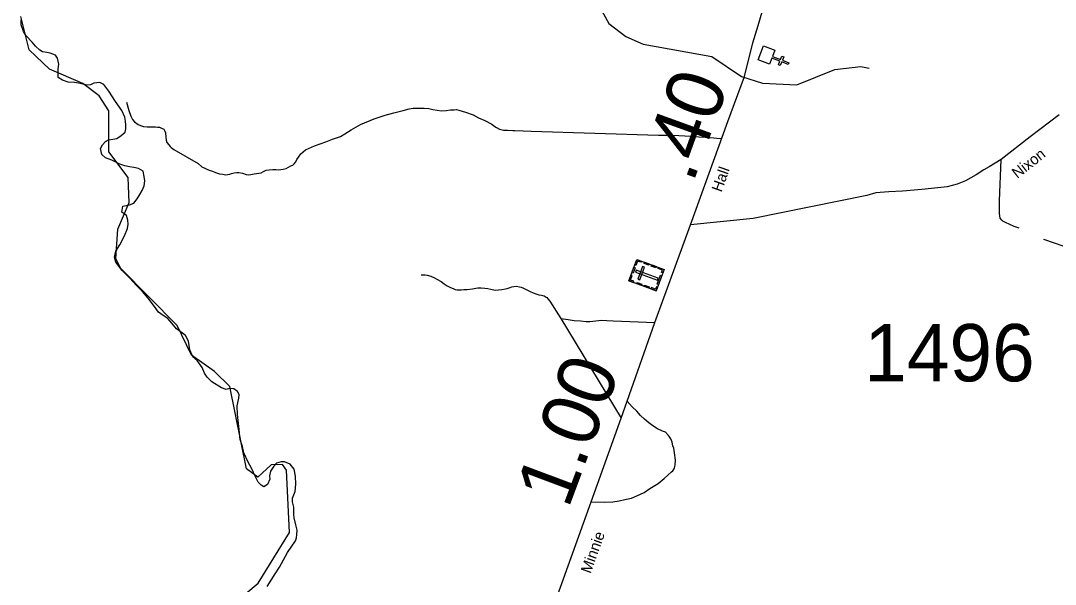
# Model space of a CAD drawing. Extents: x 2093524 to 2270757, y 289120 to 570408.
# Drawn here: x 2103901 to 2112932, y 457799 to 462714 of the extents above; entities that cross this region are included whole.
import ezdxf

# ---------------------------------------------------------------- set-up
doc = ezdxf.new("R2010")
doc.units = 0
for name, color, linetype in [('Exist Boundary Political CountyLine', 7, 'Continuous'), ('Exist Cultural Cemetery CELL', 7, 'Continuous'), ('Exist Cultural Church CELL', 7, 'Continuous'), ('Exist Hydrographic Misc Water Feature', 7, 'Continuous'), ('Exist Road Non-System Type 51', 7, 'Continuous'), ('Exist Road Secondary Mileage Hundredths English Label', 7, 'Continuous'), ('Exist Road Secondary Type 51 Attributed', 7, 'Continuous'), ('Exist Road Secondary Type 51 Label', 7, 'Continuous'), ('Exist Road Secondary Type 51 Number Label', 7, 'Continuous')]:
    doc.layers.add(name, color=color, linetype=linetype)

msp = doc.modelspace()

# ---------------------------------------------------------------- linework, layer by layer
at = {"layer": 'Exist Boundary Political CountyLine'}
for points in [[(2104615, 461631), (2104641.5, 461660.7), (2104666.2, 461675.6), (2104704.2, 461682.2), (2104740.8, 461685.5), (2104778.8, 461711.9), (2104811.8, 461741.7), (2104820, 461769.8), (2104818.2, 461806.1), (2104816.8, 461837.5), (2104810, 461873.9), (2104783.5, 461931.8), (2104729, 462009.4), (2104671.2, 462100.3), (2104626.8, 462156.5), (2104592, 462174.7), (2104539, 462169.7), (2104509.2, 462154.8), (2104478, 462151.5), (2104421.8, 462166.4), (2104370.5, 462176.3), (2104316, 462179.6), (2104264.8, 462194.5), (2104228.5, 462219.3), (2104228.5, 462254), (2104226.8, 462295.3), (2104233.5, 462335), (2104221.8, 462387.9), (2104205.2, 462414.3), (2104157.5, 462432.5), (2104127.8, 462437.4), (2104091.2, 462444.1), (2104068.2, 462457.3), (2104030.2, 462493.6), (2104000.5, 462528.3), (2103949.2, 462581.2), (2103924.5, 462619.2), (2103904.5, 462678.7), (2103906.2, 462721.7)], [(2106051, 457780.3), (2106123.5, 457891), (2106161.5, 457947.2), (2106231, 458074.5), (2106300.5, 458176.9), (2106307, 458205), (2106312, 458231.5), (2106313.5, 458269.5), (2106303.8, 458315.8), (2106287.2, 458376.9), (2106283.8, 458408.3), (2106283.8, 458471.1), (2106272.2, 458519), (2106274, 458550.4), (2106295.5, 458606.6), (2106303.8, 458672.7), (2106298.8, 458740.5), (2106287.2, 458801.6), (2106252.5, 458846.2), (2106203, 458867.8), (2106173.2, 458867.8), (2106135.2, 458854.5), (2106110.2, 458828.1), (2106080.8, 458785.1), (2106072.2, 458745.4), (2106075.8, 458715.7), (2106055.8, 458667.8), (2106024.5, 458649.6), (2106001.2, 458662.8), (2105975, 458689.2), (2105955, 458724), (2105933.5, 458773.5), (2105917, 458811.6), (2105887.2, 458862.8), (2105849.2, 458945.4), (2105836, 459001.6), (2105818, 459061.1), (2105806.2, 459173.5), (2105793.2, 459280.9), (2105791.5, 459355.3), (2105806.2, 459421.4), (2105808, 459454.4), (2105794.8, 459479.2), (2105761.8, 459504), (2105723.8, 459505.7), (2105694, 459499.1), (2105652.8, 459512.3), (2105568.5, 459565.2), (2105528.8, 459606.5), (2105504, 459641.2), (2105484.2, 459689.1), (2105442.8, 459750.2), (2105404.8, 459781.7), (2105376.8, 459842.8), (2105366.8, 459918.8), (2105340.5, 459970.1), (2105314, 459989.9), (2105261, 460027.9), (2105221.5, 460077.5), (2105186.8, 460115.5), (2105143.8, 460143.6), (2105104.2, 460173.3), (2105069.5, 460221.2), (2105015, 460294), (2104965.2, 460353.5), (2104912.5, 460404.7), (2104853, 460469.2), (2104787, 460535.2), (2104730.8, 460608), (2104719.2, 460652.6), (2104732.5, 460705.5), (2104765.5, 460760), (2104808.5, 460837.7), (2104833.2, 460900.5), (2104838.2, 460938.5), (2104836.5, 460973.2), (2104825, 461016.2), (2104783.5, 461044.3), (2104793.5, 461097.2), (2104851.2, 461107.1), (2104889.2, 461123.6), (2104919, 461160), (2104942.2, 461198), (2104962, 461232.7), (2104978.5, 461274), (2104985.2, 461317), (2104980.2, 461355), (2104968.8, 461401.2), (2104929, 461426), (2104887.8, 461434.3), (2104849.8, 461439.2), (2104810, 461447.5), (2104765.5, 461462.4), (2104696, 461497.1), (2104641.5, 461518.6), (2104610, 461548.3), (2104597, 461599.6), (2104615, 461631)]]:
    msp.add_lwpolyline(points, dxfattribs=at)
at = {"layer": 'Exist Cultural Cemetery CELL'}
for points in [[(2109209.7, 460445.7), (2109278, 460632.7), (2109517.2, 460545.3), (2109448.9, 460358.3)], [(2109318.8, 460617.9), (2109314.9, 460607.2), (2109284.6, 460618.3), (2109270.7, 460580.1), (2109260.3, 460584), (2109278.1, 460632.7)], [(2109287.6, 460460.7), (2109305.2, 460454.3), (2109345.6, 460564.9), (2109328, 460571.3)], [(2109383.5, 460582.1), (2109342.8, 460596.9), (2109346.7, 460607.6), (2109387.4, 460592.8)], [(2109445.4, 460559.4), (2109404.7, 460574.3), (2109408.6, 460585), (2109449.3, 460570.1)], [(2109250.4, 460430.8), (2109254.3, 460441.5), (2109224, 460452.5), (2109238, 460490.6), (2109227.5, 460494.4), (2109209.7, 460445.7)], [(2109235.1, 460515.2), (2109252.9, 460563.9), (2109263.6, 460560), (2109245.8, 460511.3)], [(2109274.6, 460538), (2109268.2, 460520.5), (2109458.7, 460450.9), (2109465.1, 460468.5)], [(2109457.8, 460416.2), (2109486.9, 460495.9), (2109497.6, 460492), (2109468.5, 460412.3)], [(2109505.8, 460514.2), (2109495, 460518.2), (2109502.6, 460538.8), (2109464.6, 460552.7), (2109468.4, 460563.1), (2109517.2, 460545.3)], [(2109320, 460405.4), (2109279.4, 460420.2), (2109283.3, 460430.9), (2109324, 460416)], [(2109383.2, 460382.3), (2109342.5, 460397.1), (2109346.4, 460407.8), (2109387.1, 460393)], [(2109460.2, 460389.4), (2109449.4, 460393.4), (2109441.9, 460372.7), (2109403.9, 460386.5), (2109400.1, 460376.1), (2109448.8, 460358.3)]]:
    msp.add_lwpolyline(points, close=True, dxfattribs=at)
at = {"layer": 'Exist Cultural Church CELL'}
msp.add_lwpolyline([(2110484.2, 462456.3), (2110463.4, 462403.3), (2110534.3, 462375.4), (2110546, 462405.2), (2110560.9, 462399.4), (2110549.2, 462369.6), (2110605.1, 462347.5), (2110599.3, 462332.6), (2110543.3, 462354.7), (2110531.6, 462324.9), (2110516.7, 462330.7), (2110528.4, 462360.5), (2110457.6, 462388.4), (2110436.4, 462334.8), (2110337.3, 462373.8), (2110385.1, 462495.3)], close=True, dxfattribs=at)
at = {"layer": 'Exist Hydrographic Misc Water Feature'}
for points in [[(2108957.2, 462832.4), (2109033.3, 462689.9), (2109183.2, 462575.3), (2109333.3, 462510), (2109933.2, 462402.8), (2110192.2, 462227.1), (2110375.1, 462170.9), (2110676.1, 462155), (2111008.3, 462289.5), (2111233.3, 462314.5), (2111308.3, 462299.8)], [(2105866.2, 457717.5), (2105974.1, 457807.2), (2106247.2, 458251.1), (2106221.2, 458793), (2106187.1, 458842.9), (2106087.1, 458841.6), (2105971.2, 458732.4), (2105871.2, 458806.5), (2105727.2, 459524.6), (2105593.1, 459655.2), (2105393.2, 459797), (2105267.1, 460055.4), (2104774.1, 460554.1), (2104732.1, 460636.9), (2104748.1, 460895.8), (2104847.1, 461130), (2104838.1, 461346.7), (2104671, 461569.8), (2104670, 461927.4), (2104586.1, 462060.3), (2104444, 462168.1), (2104152, 462292.1), (2103976.1, 462459.7), (2103901, 462749.9)]]:
    msp.add_lwpolyline(points, dxfattribs=at)
at = {"layer": 'Exist Road Non-System Type 51'}
msp.add_line((2108616.6, 460116.6), (2109143.2, 459248.1), dxfattribs=at)
for points in [[(2104824.6, 462004.5), (2104845.1, 461930), (2104862.1, 461881.7), (2104875.5, 461851.4), (2104895.1, 461833.1), (2104926.7, 461810.4), (2104946.5, 461800), (2104972.3, 461791.5), (2105004.2, 461788.9), (2105040.3, 461790.1), (2105078.3, 461789.4), (2105096.2, 461785), (2105112.2, 461784.7), (2105130, 461778.4), (2105149.8, 461768), (2105159.5, 461751.8), (2105165.2, 461735.6), (2105168.4, 461697.6), (2105171.9, 461673.5), (2105175.5, 461653.4), (2105193.1, 461633.1), (2105204.8, 461616.9), (2105214.6, 461608.7), (2105238.3, 461590.2), (2105449.8, 461468), (2105481.2, 461439.3), (2105512.9, 461424.7), (2105526.8, 461418.4), (2105546.6, 461410), (2105574.5, 461401.5), (2105600.2, 461389), (2105636, 461378.2), (2105665.9, 461375.6), (2105687.8, 461369.2), (2105709.9, 461372.8), (2105726, 461376.4), (2105742.1, 461382.1), (2105764.2, 461387.7), (2105786.3, 461391.2), (2105806.2, 461390.8), (2105836.1, 461384.2), (2105867.9, 461373.6), (2105891.8, 461371.1), (2105909.9, 461372.8), (2105938, 461378.2), (2106000.2, 461386.9), (2106020.4, 461400.5), (2106042.6, 461410.1), (2106068.7, 461413.6), (2106100.8, 461416.9), (2106126.7, 461416.4), (2106154.7, 461413.8), (2106170.8, 461417.5), (2106192.8, 461419.1), (2106216.9, 461426.6), (2106239.2, 461438.2), (2106259.4, 461447.7), (2106277.5, 461455.4), (2106287.8, 461467.2), (2106302.1, 461482.9), (2106310.5, 461502.7), (2106324.9, 461524.4), (2106347.5, 461552), (2106367.8, 461571.6), (2106388.2, 461589.2), (2106412.4, 461598.7), (2106466.9, 461623.6), (2106563.6, 461657.6), (2106624, 461680.4), (2106692.5, 461705.1), (2106729, 461728.3), (2106785.7, 461763.2), (2106866.6, 461807.6), (2106985.5, 461857.2), (2107082.2, 461889.2), (2107158.6, 461909.7), (2107239, 461932.1), (2107291.3, 461945), (2107327.4, 461952.3), (2107373.4, 461951.4), (2107423.4, 461952.4), (2107463.4, 461949.6), (2107497.2, 461940.9), (2107537.1, 461934.1), (2107573, 461929.4), (2107615, 461930.6), (2107653.1, 461935.8), (2107685.1, 461937.2), (2107705.2, 461938.8), (2107725.1, 461934.4), (2107754.9, 461925.8), (2107782.7, 461917.2), (2107850.2, 461891.9), (2107895.7, 461866.9), (2107951.2, 461843.8), (2108014.6, 461810.6), (2108030.3, 461796.3), (2108054, 461783.8), (2108079.7, 461769.3), (2108115.6, 461760.5)], [(2108115.6, 461760.5), (2108149.6, 461759.9), (2108195.5, 461756.9), (2108215.5, 461756.5), (2108287.4, 461753.1), (2108355.3, 461749.7), (2109468.7, 461717.4), (2109596.6, 461714.9), (2109746.4, 461705.9), (2109820.3, 461702.4), (2109874.2, 461697.3), (2109908.2, 461694.6), (2109952.1, 461691.8), (2109978.1, 461689.2), (2110014, 461686.5)], [(2112616.7, 460904.2), (2112571.4, 460920.8), (2112497.5, 460955.1), (2112473.6, 460967.2), (2112465.5, 460973.3), (2112449.7, 460993.4), (2112443.7, 461033.3), (2112446.1, 461143.3), (2112459.5, 461503.4)], [(2107396.3, 460499), (2107430.3, 460498.3), (2107448.2, 460496), (2107480, 460485.3), (2107513.8, 460472.7), (2107533.5, 460460.3), (2107571.1, 460439.5), (2107596.7, 460419), (2107624.4, 460402.5), (2107654.1, 460387.9), (2107675.9, 460377.4), (2107693.7, 460371.1), (2107709.7, 460366.8), (2107727.6, 460366.4), (2107745.6, 460366), (2107769.7, 460369.6), (2107795.7, 460371), (2107845.8, 460376), (2107873.9, 460381.5), (2107890, 460385.1), (2107908, 460384.8), (2107920, 460384.5), (2107951.9, 460381.9), (2107977.9, 460379.4), (2108003.8, 460372.9), (2108043.6, 460364.1), (2108071.7, 460367.5), (2108101.7, 460368.9), (2108131.8, 460376.3), (2108145.9, 460380), (2108172, 460387.5), (2108188.2, 460393.2), (2108206.2, 460394.8), (2108228.3, 460398.4), (2108254.2, 460393.8), (2108270.1, 460391.5), (2108289.9, 460381.1), (2108317.6, 460366.6), (2108347.3, 460352), (2108373.1, 460339.5), (2108398.9, 460331), (2108424.7, 460322.4), (2108446.7, 460320), (2108470.6, 460315.5), (2108488.3, 460303.2), (2108492.3, 460299.1), (2108502.1, 460288.9), (2108519.7, 460268.5), (2108616.6, 460116.6)], [(2108616.6, 460116.6), (2108680.5, 460109.3), (2108732.2, 460098.3), (2108786.2, 460095.2), (2108836.1, 460090.2), (2108870.1, 460091.5), (2108922.2, 460096.5), (2108968.3, 460101.6), (2109016.2, 460098.6), (2109072.2, 460095.5), (2109435.9, 460082.2)], [(2108880.5, 458517.4), (2108996.5, 458515.1), (2109070.5, 458517.6), (2109124.7, 458526.5), (2109172.9, 458537.5), (2109231.2, 458548.4), (2109279.6, 458569.4), (2109342.2, 458600.2), (2109392.9, 458635.1), (2109465.7, 458677.7), (2109518.6, 458720.6), (2109581.8, 458779.3), (2109591.9, 458787.1), (2109608.4, 458810.8), (2109610.7, 458824.8), (2109615, 458838.7), (2109615.8, 458880.7), (2109609.1, 458944.8), (2109601.9, 458986.9), (2109594.3, 459007.1), (2109587, 459039.2), (2109575.5, 459067.5), (2109563.9, 459083.7), (2109556.2, 459097.8), (2109528.7, 459124.4), (2109502.9, 459132.9), (2109459.3, 459155.8), (2109419.8, 459180.6), (2109382.4, 459207.3), (2109347, 459238), (2109311.6, 459270.7), (2109280.4, 459307.4), (2109237.1, 459346.2), (2109194.1, 459395.1)]]:
    msp.add_lwpolyline(points, dxfattribs=at)
at = {"layer": 'Exist Road Secondary Type 51 Attributed'}
for points in [[(2109746.9, 460933.9), (2110073.8, 461836.3), (2110218.2, 462228.4), (2110292.7, 462520.9), (2110337.7, 462672), (2110414.2, 462933.4)], [(2112964.9, 461893.4), (2112712.1, 461702.3), (2112459.5, 461503.4), (2112354.8, 461440.5), (2112308.5, 461414.6), (2112239.6, 461370), (2112147.4, 461317.1), (2112076.4, 461287.3), (2111989.2, 461266.6), (2111906.7, 461255.2), (2111766.9, 461241.4), (2111597.2, 461227.7), (2111478, 461223.1), (2111365.6, 461211.6), (2111287.7, 461191), (2110293.8, 460988.1), (2109746.9, 460933.9)], [(2107354.7, 454346.6), (2107493.7, 454693.8), (2107606.1, 455015.6), (2107674.4, 455185.9), (2107781.8, 455481.6), (2107972.3, 455997.1), (2107995.3, 456059.3), (2108880.5, 458517.4), (2109143.2, 459248.1), (2109194.1, 459395.1), (2109435.9, 460082.2), (2109746.9, 460933.9)], [(2113093.1, 460715.3), (2112831.8, 460804.7)]]:
    msp.add_lwpolyline(points, dxfattribs=at)

# ---------------------------------------------------------------- texts
at = {"layer": 'Exist Road Secondary Mileage Hundredths English Label'}
for s, rotation, p in [('.40', 70.08959, (2109767.9, 461288.6)), ('1.00', 69.48096, (2108679.6, 458448.7)), ('1.57', 34.83017, (2112980.5, 457041.8))]:
    msp.add_text(s, height=500, rotation=rotation, dxfattribs=at).set_placement(p)
at = {"layer": 'Exist Road Secondary Type 51 Label'}
for s, rotation, p in [('Nixon', 38.21713, (2112600, 461333.2)), ('Hall', 70.46013, (2110017.8, 461213.4)), ('Minnie', 70.19526, (2108875.4, 457886.5))]:
    msp.add_text(s, height=95, rotation=rotation, dxfattribs=at).set_placement(p)
at = {"layer": 'Exist Road Secondary Type 51 Number Label'}
msp.add_text('1496', height=500, dxfattribs=at).set_placement((2111264, 459568.7))

doc.saveas('drawing.dxf')
